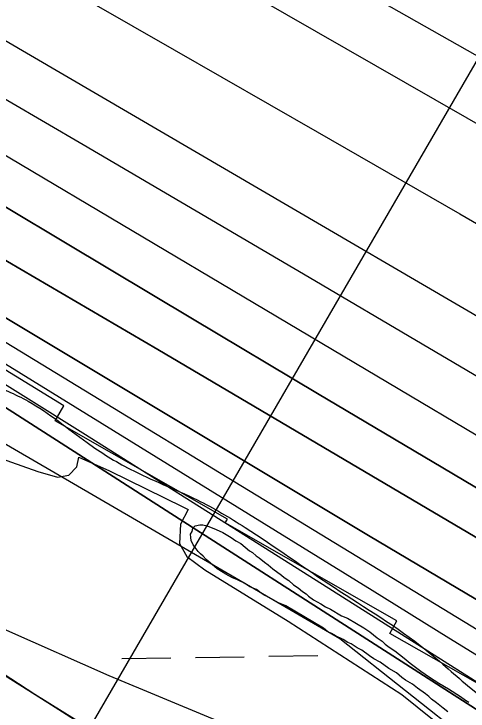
# Model space of a CAD drawing. Extents: x 3823584 to 3861785, y 301729 to 327625.
# Drawn here: x 3840941.5 to 3841238.5, y 321924.3 to 322380.5 of the extents above; entities that cross this region are included whole.
import ezdxf

# ---------------------------------------------------------------- set-up
doc = ezdxf.new("R2010")
doc.units = 0
for name, color, linetype in [('V-RIVR-EDGE', 7, 'Continuous'), ('V-RIVR-RANG', 7, 'Continuous'), ('V-RRAP-FSHR', 7, 'Continuous'), ('V-RRAP-RVMT', 7, 'Continuous'), ('V-SITE-VEGE', 7, 'Continuous'), ('V-TOPO-DPTH', 7, 'Continuous'), ('V-TOPO-MAJR', 7, 'Continuous'), ('V-TOPO-MINR', 7, 'Continuous'), ('V-TOPO-WATR', 7, 'Continuous'), ('V-WETL-SWMP', 7, 'Continuous')]:
    doc.layers.add(name, color=color, linetype=linetype)

msp = doc.modelspace()

# ---------------------------------------------------------------- linework, layer by layer
at = {"layer": 'V-RIVR-EDGE'}
msp.add_spline([(3836304.38, 325474.18), (3836346.41, 325438.32), (3836389.41, 325406.07), (3836417.64, 325385.43), (3836442.67, 325366.73), (3836470.25, 325340.95), (3836497.82, 325313.88), (3836554.9, 325258.45), (3836598.51, 325215.91), (3836636.36, 325181.1), (3836681.26, 325139.85), (3836737.07, 325093.42), (3836790.94, 325041.22), (3836840.33, 324993.52), (3836889.07, 324947.12), (3836934.61, 324907.14), (3836980.81, 324871.03), (3837015.47, 324849.09), (3837040.49, 324829.1), (3837085.39, 324787.2), (3837143.76, 324734.34), (3837181.61, 324700.82), (3837223.29, 324659.57), (3837272.05, 324619.59), (3837314.38, 324579.63), (3837346.45, 324546.76), (3837364.4, 324527.43), (3837395.83, 324500.35), (3837442.02, 324462.31), (3837492.71, 324422.97), (3837554.31, 324372.67), (3837573.56, 324361.05), (3837583.2, 324359.1), (3837596.69, 324352.64), (3837621.08, 324337.79), (3837648.03, 324319.73), (3837677.54, 324292.01), (3837718.58, 324249.48), (3837753.85, 324214.68), (3837781.43, 324188.89), (3837800.05, 324179.85), (3837819.95, 324170.8), (3837850.72, 324134.08), (3837874.45, 324110.23), (3837909.07, 324073.5), (3837941.78, 324040.64), (3837989.87, 323991.66), (3838022.58, 323960.72), (3838034.12, 323947.83), (3838046.3, 323933.66), (3838066.83, 323916.25), (3838089.91, 323892.41), (3838140.59, 323849.21), (3838186.14, 323811.17), (3838215.65, 323785.38), (3838265.68, 323736.4), (3838297.1, 323707.39), (3838336.87, 323671.94), (3838359.95, 323645.52), (3838385.62, 323627.46), (3838404.24, 323615.84), (3838421.56, 323601.65), (3838441.44, 323582.32), (3838460.05, 323567.49), (3838468.4, 323563.61), (3838484.45, 323555.21), (3838548.59, 323496.55), (3838595.44, 323464.29), (3838649.98, 323422.37), (3838701.3, 323379.82), (3838749.43, 323345.62), (3838798.22, 323317.86), (3838856.62, 323274.64), (3838932.99, 323221.74), (3838989.47, 323184.31), (3839037.6, 323150.12), (3839068.42, 323134.62), (3839093.42, 323104.98), (3839110.73, 323086.94), (3839122.93, 323081.12), (3839143.46, 323065.64), (3839172.34, 323044.36), (3839190.96, 323032.74), (3839215.99, 323015.96), (3839242.32, 323006.26), (3839316.8, 322969.43), (3839341.84, 322955.87), (3839371.38, 322944.22), (3839391.29, 322935.81), (3839417.61, 322920.32), (3839461.26, 322894.5), (3839483.71, 322873.23), (3839520.3, 322851.28), (3839555.6, 322828.69), (3839599.9, 322806.72), (3839718.7, 322751.14), (3839768.14, 322726.59), (3839807.95, 322705.92), (3839836.85, 322696.21), (3839865.1, 322680.71), (3839887.57, 322667.8), (3839924.17, 322652.28), (3839969.76, 322630.31), (3840004.43, 322612.22), (3840037.82, 322597.35), (3840085.35, 322579.88), (3840108.46, 322565.68), (3840121.92, 322548.93), (3840123.18, 322539.92), (3840122.53, 322533.5), (3840118, 322521.29), (3840112.84, 322514.24), (3840095.47, 322509.14), (3840089.68, 322509.15), (3840085.17, 322504.66), (3840084.51, 322498.23), (3840085.78, 322491.8), (3840130.72, 322467.26), (3840169.89, 322448.52), (3840197.51, 322439.45), (3840209.08, 322437.5), (3840231.59, 322441.3), (3840246.39, 322448.98), (3840266.34, 322458.57), (3840273.43, 322466.27), (3840278.59, 322471.4), (3840288.9, 322480.37), (3840295.98, 322484.85), (3840301.77, 322484.84), (3840308.2, 322484.82), (3840320.4, 322479.01), (3840324.87, 322470), (3840326.78, 322461.63), (3840338.32, 322450.03), (3840344.74, 322444.88), (3840366.58, 322437.75), (3840385.84, 322428.06), (3840421.8, 322409.33), (3840466.1, 322385.43), (3840492.41, 322368.65), (3840506.53, 322357.04), (3840533.49, 322340.26), (3840559.18, 322331.2), (3840587.44, 322322.13), (3840611.85, 322311.78), (3840642.02, 322296.28), (3840678.62, 322276.26), (3840712.64, 322255.6), (3840733.18, 322242.05), (3840784.53, 322210.43), (3840835.89, 322183.3), (3840892.39, 322153.59), (3840923.85, 322139.37), (3840950.82, 322127.08), (3840989.33, 322099.99), (3841017.57, 322082.56), (3841061.24, 322062.52), (3841092.69, 322044.45), (3841151.1, 322005.09), (3841210.78, 321964.44), (3841240.29, 321939.29), (3841299.97, 321894.79), (3841335.89, 321862.55), (3841374.37, 321823.89), (3841411.57, 321789.72), (3841444.92, 321758.14), (3841469.94, 321736.22), (3841482.12, 321723.98), (3841496.22, 321704.66), (3841509.05, 321694.34), (3841523.18, 321687.23), (3841573.9, 321660.75), (3841623.97, 321631.69), (3841667.62, 321606.51), (3841696.52, 321593.59), (3841738.26, 321575.48), (3841787.07, 321556.72), (3841815.99, 321552.15), (3841851.33, 321544.99), (3841886.66, 321533.33), (3841930.32, 321511.36), (3841950.22, 321498.46), (3841977.18, 321482.96), (3841998.38, 321476.48), (3842052.99, 321463.49), (3842082.55, 321456.34), (3842109.52, 321444.7), (3842146.12, 321427.26), (3842196.2, 321402.06), (3842241.13, 321374.95), (3842288.63, 321345.26), (3842321.38, 321327.18), (3842366.94, 321295.56), (3842395.19, 321280.07), (3842429.22, 321264.55), (3842452.35, 321258.71), (3842470.97, 321249.66)], degree=3, dxfattribs=at)
at = {"layer": 'V-RIVR-RANG'}
msp.add_line((3840947.24, 321837.94), (3841428.98, 322668.31), dxfattribs=at)
at = {"layer": 'V-RRAP-FSHR'}
for points in [[(3838584.55, 323453.18), (3839140.52, 323058.61), (3839543.74, 322819.53), (3839845.06, 322663.99), (3840154, 322502.28), (3840416.19, 322378.04), (3840782.04, 322188.72), (3841154.61, 321971.73), (3841326.43, 321835.61), (3841504.48, 321676.94), (3841739.25, 321554.11), (3842017.76, 321437.98)], [(3842406.25, 321187.94), (3842314.68, 321224.18), (3841819.6, 321436.79), (3841708.8, 321488.45), (3841664.47, 321495.1), (3841624.34, 321499.3), (3841599.79, 321502.55), (3841570.82, 321520.88), (3841543.46, 321555.2), (3841521.62, 321583.44), (3841349.76, 321697.16), (3841168.92, 321806.72), (3841083.5, 321854.01), (3840774.5, 322048.99), (3840376.76, 322293.55), (3840194.77, 322413.01), (3840091.92, 322469.18), (3840081.41, 322471.98), (3840073.37, 322469.22), (3840030.26, 322437.09)], [(3840990.76, 321912.53), (3840931.56, 321949.89)]]:
    msp.add_lwpolyline(points, dxfattribs=at)
at = {"layer": 'V-RRAP-RVMT'}
for points in [[(3840974.2, 322124.14), (3840898.23, 322170.44), (3840896.58, 322167.77), (3840869.9, 322184.02), (3840865.71, 322176.68), (3840755.33, 322239.61), (3840754.18, 322237.6), (3840641.55, 322301.88), (3840639.78, 322298.77), (3840525.64, 322363.89), (3840514.92, 322345.05), (3840402.32, 322409.31), (3840401.2, 322407.37), (3840169.35, 322539.9), (3840158.61, 322522.19), (3840044.04, 322590.65), (3840040.88, 322585.36)], [(3841300.87, 321910.44), (3841187.31, 321975.18), (3841191.97, 321983.37), (3841079.63, 322047.46), (3841081.07, 322049.97), (3840968.54, 322114.2), (3840974.2, 322124.14)]]:
    msp.add_lwpolyline(points, dxfattribs=at)
at = {"layer": 'V-SITE-VEGE'}
for points in [[(3841225.17, 321923.76), (3841222.14, 321926.13), (3841217.9, 321929.7), (3841214.58, 321932.07), (3841212.76, 321933.86), (3841210.64, 321935.64), (3841205.5, 321939.21), (3841202.17, 321941.88), (3841197.64, 321944.54), (3841195.22, 321946.32), (3841191.59, 321949.29), (3841186.75, 321952.26), (3841181, 321956.41), (3841176.78, 321958.48), (3841174.06, 321960.56), (3841168.92, 321964.12), (3841165.9, 321965.59), (3841161.97, 321968.26), (3841159.86, 321969.14), (3841156.83, 321971.22), (3841151.71, 321973.58), (3841149.29, 321975.06), (3841146.88, 321976.24), (3841143.85, 321978.61), (3841119.38, 321993.12), (3841114.55, 321995.18), (3841107.61, 321999.03), (3841105.2, 322000.21), (3841103.08, 322001.39), (3841100.05, 322003.76), (3841095.83, 322005.53), (3841092.2, 322007.9), (3841089.49, 322009.38), (3841087.68, 322010.26), (3841084.36, 322011.44), (3841080.13, 322013.8), (3841074.39, 322017.36), (3841072.58, 322018.84), (3841067.13, 322023.6), (3841065.3, 322025.69), (3841063.48, 322027.17), (3841061.97, 322028.66), (3841058.63, 322033.14), (3841057.4, 322035.83), (3841057.08, 322037.93), (3841057.06, 322040.04), (3841057.95, 322041.85), (3841058.53, 322043.96), (3841060.02, 322045.47), (3841063.02, 322046.1), (3841065.12, 322046.12), (3841067.83, 322045.54), (3841073.86, 322043.19), (3841078.08, 322041.13), (3841080.2, 322039.94), (3841083.52, 322037.87), (3841086.55, 322035.79), (3841089.87, 322034.02), (3841095.62, 322029.27), (3841097.43, 322028.08), (3841099.85, 322026), (3841101.97, 322024.51), (3841105.3, 322021.84), (3841107.72, 322020.06), (3841110.75, 322017.38), (3841116.5, 322013.23), (3841118.31, 322011.74), (3841121.33, 322009.66), (3841124.36, 322006.99), (3841127.39, 322004.91)], [(3841127.39, 322004.91), (3841130.11, 322002.53), (3841132.53, 322001.05), (3841134.05, 321999.56), (3841137.37, 321997.19), (3841139.79, 321995.71), (3841142.2, 321994.53), (3841145.23, 321992.45), (3841148.55, 321990.98), (3841155.8, 321986.54), (3841159.72, 321985.07), (3841165.46, 321981.51), (3841170.29, 321978.85), (3841174.22, 321976.18), (3841179.06, 321972.32), (3841182.39, 321969.95), (3841184.21, 321968.16), (3841186.93, 321966.08), (3841190.56, 321963.71), (3841196.61, 321958.96), (3841200.54, 321955.68), (3841207.5, 321950.34), (3841213.25, 321946.48), (3841219.29, 321942.63)], [(3841219.29, 321942.63), (3841225.64, 321938.78), (3841233.49, 321933.74), (3841236.82, 321931.37), (3841238.93, 321930.19)]]:
    msp.add_lwpolyline(points, dxfattribs=at)
at = {"layer": 'V-TOPO-DPTH'}
for points in [[(3839897.59, 322788.03), (3840046.47, 322706.37), (3840146.71, 322651.63), (3840247.08, 322597.13), (3840347.65, 322543), (3840448.34, 322489.1), (3840647.06, 322383.2), (3840679.69, 322365.61), (3840712.21, 322347.8), (3840744.55, 322329.68), (3840776.78, 322311.34), (3840820.44, 322286.22), (3840874.37, 322255.08), (3840928.22, 322223.82), (3840981.96, 322192.37), (3841035.64, 322160.81), (3841482.18, 321897.2)], [(3841482.18, 321897.2), (3841035.64, 322160.81), (3840981.96, 322192.37), (3840928.22, 322223.82), (3840874.37, 322255.08), (3840820.44, 322286.22), (3840776.78, 322311.34), (3840744.55, 322329.68), (3840712.21, 322347.8), (3840679.69, 322365.61), (3840647.06, 322383.2), (3840448.34, 322489.1), (3840347.65, 322543), (3840247.08, 322597.13), (3840146.71, 322651.63), (3840046.47, 322706.37), (3839897.59, 322788.03)], [(3842459.4, 321325.07), (3841558.98, 321814.8), (3841527.76, 321831.98), (3841496.64, 321849.36), (3841465.7, 321867.04), (3841434.87, 321884.92), (3841366.98, 321924.74), (3841302.34, 321962.78), (3841237.79, 322000.94), (3841173.34, 322039.3), (3841108.98, 322077.79), (3840737.22, 322300.87), (3840717.36, 322312.64), (3840697.41, 322324.27), (3840677.35, 322335.68), (3840657.19, 322346.94), (3840537.09, 322413.23), (3840456.75, 322457.39), (3840376.31, 322501.35), (3840295.71, 322545.03), (3840215, 322588.52), (3839872.45, 322772.34)], [(3842459.4, 321325.07), (3841558.98, 321814.8), (3841527.76, 321831.98), (3841496.64, 321849.36), (3841465.7, 321867.04), (3841434.87, 321884.92), (3841366.98, 321924.74), (3841302.34, 321962.78), (3841237.79, 322000.94), (3841173.34, 322039.3), (3841108.98, 322077.79), (3840737.22, 322300.87), (3840717.36, 322312.64), (3840697.41, 322324.27), (3840677.35, 322335.68), (3840657.19, 322346.94), (3840537.09, 322413.23), (3840456.75, 322457.39), (3840376.31, 322501.35), (3840295.71, 322545.03), (3840215, 322588.52), (3839872.45, 322772.34)], [(3841423.12, 321810.3), (3840795.31, 322212.95), (3840775.36, 322225.71), (3840755.37, 322238.43), (3840735.35, 322251.08), (3840715.3, 322263.7), (3840678.52, 322286.77), (3840675.15, 322288.82), (3840671.73, 322290.8), (3840660.68, 322297), (3840653.4, 322300.99), (3840646.07, 322304.9), (3840638.67, 322308.66), (3840631.23, 322312.33), (3840627.11, 322314.32), (3840617.49, 322318.71), (3840607.76, 322322.84), (3840597.88, 322326.58), (3839843.54, 322689.82)], [(3840034.58, 322640.41), (3840080.71, 322618.01), (3840093.42, 322612.03), (3840465.49, 322426.65), (3840509.96, 322403.24), (3840554.13, 322379.28), (3840598.11, 322354.96), (3840664.94, 322317.46), (3840675.32, 322311.54), (3840685.65, 322305.55), (3840695.91, 322299.42), (3840706.11, 322293.21), (3841175.74, 322003.42), (3841226.02, 321972.34), (3841276.27, 321941.21)], [(3840034.58, 322640.41), (3840080.71, 322618.01), (3840093.42, 322612.03), (3840465.49, 322426.65), (3840509.96, 322403.24), (3840554.13, 322379.28), (3840598.11, 322354.96), (3840664.94, 322317.46), (3840675.32, 322311.54), (3840685.65, 322305.55), (3840695.91, 322299.42), (3840706.11, 322293.21), (3841175.74, 322003.42), (3841226.02, 321972.34), (3841276.27, 321941.21)], [(3840658.13, 322416.33), (3840672.85, 322408.74), (3840687.46, 322400.94), (3840702.01, 322393.01), (3840723.79, 322380.94), (3840727.38, 322378.93), (3840730.95, 322376.9), (3840734.5, 322374.82), (3840738.04, 322372.73), (3840894.56, 322278.93), (3840976.38, 322229.96), (3841058.23, 322181.05), (3841140.13, 322132.23), (3841222.07, 322083.48), (3841519.42, 321906.76)], [(3841519.42, 321906.76), (3841222.07, 322083.48), (3841140.13, 322132.23), (3841058.23, 322181.05), (3840976.38, 322229.96), (3840894.56, 322278.93), (3840738.04, 322372.73), (3840734.5, 322374.82), (3840730.95, 322376.9), (3840727.38, 322378.93), (3840723.79, 322380.94), (3840702.01, 322393.01), (3840687.46, 322400.94), (3840672.85, 322408.74), (3840658.13, 322416.33)]]:
    msp.add_lwpolyline(points, dxfattribs=at)
at = {"layer": 'V-TOPO-MAJR'}
for points in [[(3840526.75, 322763.91), (3840610.78, 322715.61), (3840694.89, 322667.46), (3840825.58, 322592.9), (3840844.41, 322582.14), (3840863.23, 322571.39), (3840882.05, 322560.61), (3840900.86, 322549.84), (3841160.14, 322401.16), (3841242.83, 322353.98), (3841325.64, 322307.02), (3841408.66, 322260.42), (3841491.8, 322214.04), (3841611, 322147.88), (3841634.66, 322134.8), (3841658.35, 322121.77), (3841682.08, 322108.82), (3841705.84, 322095.92), (3842224.37, 321815.41), (3842293.52, 321778.21), (3842362.77, 321741.23)], [(3840062.82, 322746.15), (3840093, 322731.24), (3840140.91, 322707.73), (3840188.9, 322684.37), (3840237.01, 322661.26), (3840285.19, 322638.3), (3840364.86, 322600.6), (3840429.63, 322569.21), (3840493.99, 322537.02), (3840557.75, 322503.66), (3840621.11, 322469.5), (3840715.32, 322417.58), (3840731.22, 322408.71), (3840747.06, 322399.75), (3840762.82, 322390.63), (3840778.51, 322381.41), (3841258.82, 322096.1)]]:
    msp.add_lwpolyline(points, dxfattribs=at)
at = {"layer": 'V-TOPO-MINR'}
for points in [[(3840029.4, 322873.79), (3840063.56, 322854.27), (3840097.81, 322834.91), (3840132.12, 322815.66), (3840783.84, 322452.04), (3841570.03, 321992.6), (3841574.35, 321990.07), (3841578.68, 321987.55), (3841583.01, 321985.02), (3841587.33, 321982.5), (3841701.23, 321916.16), (3841762.59, 321880.62), (3841824.07, 321845.27), (3841885.72, 321810.23), (3841947.48, 321775.4), (3842508.83, 321460.58)], [(3839889.8, 322867), (3840706.06, 322456.89), (3840735.31, 322440.75), (3840764.47, 322424.44), (3840793.48, 322407.87), (3840822.4, 322391.13), (3840912.7, 322338.3), (3840986.68, 322294.97), (3841060.62, 322251.6), (3841134.52, 322208.15), (3841208.39, 322164.65), (3841521.39, 321980.14), (3841540.99, 321968.6), (3841560.58, 321957.06), (3841580.19, 321945.53), (3841599.8, 321934.01), (3842311.07, 321516.19), (3842348.23, 321494.57), (3842385.51, 321473.16)], [(3840289.35, 322833.84), (3840658.37, 322638.24), (3840682.92, 322625.21), (3840707.46, 322612.18), (3840731.99, 322599.12), (3840756.51, 322586.05), (3840787.1, 322569.73), (3840796.31, 322564.78), (3840805.48, 322559.79), (3840814.63, 322554.75), (3840823.76, 322549.66), (3840837.65, 322541.86), (3840839.81, 322540.64), (3840844.13, 322538.19), (3840846.28, 322536.96), (3841607.84, 322100.29)], [(3839897.59, 322788.03), (3840046.47, 322706.37), (3840146.71, 322651.63), (3840247.08, 322597.13), (3840347.65, 322543), (3840448.34, 322489.1), (3840647.06, 322383.2), (3840679.69, 322365.61), (3840712.21, 322347.8), (3840744.55, 322329.68), (3840776.78, 322311.34), (3840820.44, 322286.22), (3840874.37, 322255.08), (3840928.22, 322223.82), (3840981.96, 322192.37), (3841035.64, 322160.81), (3841482.18, 321897.2)], [(3839823.66, 322782.02), (3840661.34, 322331.41), (3840676.29, 322322.94), (3840691.18, 322314.36), (3840705.98, 322305.61), (3840720.7, 322296.75), (3841362.15, 321905.91), (3841382.75, 321893.43), (3841403.38, 321881), (3841424.07, 321868.66), (3841444.8, 321856.39), (3841465.62, 321844.27), (3841486.51, 321832.28), (3841507.51, 321820.5), (3841528.6, 321808.86), (3841642.53, 321746.66), (3841720.71, 321704.16), (3841798.99, 321661.84), (3841877.41, 321619.79), (3841955.94, 321577.93), (3842478.36, 321300.59)], [(3840303.67, 322777.18), (3840387.67, 322728.84), (3840471.85, 322680.81), (3840556.29, 322633.26), (3840640.92, 322586.03), (3840768.43, 322515.34), (3840789.42, 322503.65), (3840810.37, 322491.9), (3840831.28, 322480.07), (3840852.15, 322468.17), (3841046.36, 322356.98), (3841139.79, 322303.36), (3841233.15, 322249.6), (3841326.4, 322195.66), (3841419.57, 322141.59), (3841556.64, 322061.84), (3841581.23, 322047.55), (3841605.82, 322033.26), (3841630.41, 322018.98), (3841655.01, 322004.71), (3842205.12, 321685.68), (3842267.17, 321649.97), (3842329.37, 321614.55), (3842391.81, 321579.54)], [(3839872.45, 322772.34), (3840215, 322588.52), (3840295.71, 322545.03), (3840376.31, 322501.35), (3840456.75, 322457.39), (3840537.09, 322413.23), (3840657.19, 322346.94), (3840677.35, 322335.68), (3840697.41, 322324.27), (3840717.36, 322312.64), (3840737.22, 322300.87), (3841108.98, 322077.79), (3841173.34, 322039.3), (3841237.79, 322000.94), (3841302.34, 321962.78), (3841366.98, 321924.74), (3841434.87, 321884.92), (3841465.7, 321867.04), (3841496.64, 321849.36), (3841527.76, 321831.98), (3841558.98, 321814.8), (3842459.4, 321325.07)], [(3839836.11, 322722.18), (3840388.34, 322444.28), (3840426.86, 322427.53), (3840465.02, 322409.94), (3840502.91, 322391.79), (3840525.8, 322380.52), (3840551.95, 322367.37), (3840577.96, 322353.94), (3840603.76, 322340.1), (3840629.4, 322325.97), (3840668.33, 322304.13), (3840674.38, 322300.68), (3840680.39, 322297.17), (3840686.36, 322293.59), (3840692.29, 322289.95), (3840833.6, 322201.94), (3840910.11, 322154.17), (3840986.55, 322106.28), (3841062.87, 322058.22), (3841139.13, 322010.04), (3841446.07, 321815.63)], [(3840034.58, 322640.41), (3840080.71, 322618.01), (3840093.42, 322612.03), (3840465.49, 322426.65), (3840509.96, 322403.24), (3840554.13, 322379.28), (3840598.11, 322354.96), (3840664.94, 322317.46), (3840675.32, 322311.54), (3840685.65, 322305.55), (3840695.91, 322299.42), (3840706.11, 322293.21), (3841175.74, 322003.42), (3841226.02, 321972.34), (3841276.27, 321941.21)], [(3839947.53, 322588.87), (3840547.98, 322188.3), (3840569.08, 322174.64), (3840590.42, 322161.37), (3840612.11, 322148.69), (3840634.03, 322136.41), (3840806.04, 322043.13), (3840871, 322009.42), (3840936.7, 321977.31), (3841003.52, 321947.59), (3841071.08, 321919.48), (3841142.18, 321891.4), (3841174.65, 321878.28), (3841206.98, 321864.82), (3841239.09, 321850.86)], [(3840658.13, 322416.33), (3840672.85, 322408.74), (3840687.46, 322400.94), (3840702.01, 322393.01), (3840723.79, 322380.94), (3840727.38, 322378.93), (3840730.95, 322376.9), (3840734.5, 322374.82), (3840738.04, 322372.73), (3840894.56, 322278.93), (3840976.38, 322229.96), (3841058.23, 322181.05), (3841140.13, 322132.23), (3841222.07, 322083.48), (3841519.42, 321906.76)]]:
    msp.add_lwpolyline(points, dxfattribs=at)
at = {"layer": 'V-TOPO-WATR'}
msp.add_lwpolyline([(3839843.54, 322689.82), (3840597.88, 322326.58), (3840607.76, 322322.84), (3840617.49, 322318.71), (3840627.11, 322314.32), (3840631.23, 322312.33), (3840638.67, 322308.66), (3840646.07, 322304.9), (3840653.4, 322300.99), (3840660.68, 322297), (3840671.73, 322290.8), (3840675.15, 322288.82), (3840678.52, 322286.77), (3840715.3, 322263.7), (3840735.35, 322251.08), (3840755.37, 322238.43), (3840775.36, 322225.71), (3840795.31, 322212.95), (3841423.12, 321810.3)], dxfattribs=at)
at = {"layer": 'V-WETL-SWMP'}
for p, q in [((3841012.15, 321958.67), (3841044.15, 321959.17)), ((3841060.15, 321959.41), (3841092.14, 321959.91)), ((3841108.14, 321960.15), (3841140.14, 321960.65))]:
    msp.add_line(p, q, dxfattribs=at)
for points in [[(3841240.26, 321760.38), (3841204.58, 321785.3), (3841130.83, 321833.92), (3841070.47, 321863.43), (3840955.05, 321935.11), (3840902.76, 321969.2), (3840851.08, 322002.09), (3840743.25, 322064.82), (3840706.13, 322083.42), (3840654.7, 322122.62)], [(3840929.31, 322090.83), (3840957.05, 322081.16), (3840970, 322077.37), (3840977.5, 322078.64), (3840982.56, 322084.09), (3840984.01, 322090.41), (3841004.09, 322081.62), (3841051.91, 322057.91), (3841055.41, 322056.25), (3841050.5, 322046.54), (3841049.71, 322033.91), (3841054.6, 322025.54), (3841066.4, 322016.63), (3841120.78, 321983.17), (3841195.13, 321935.16), (3841245.37, 321894.74)]]:
    msp.add_lwpolyline(points, dxfattribs=at)

doc.saveas('drawing.dxf')
